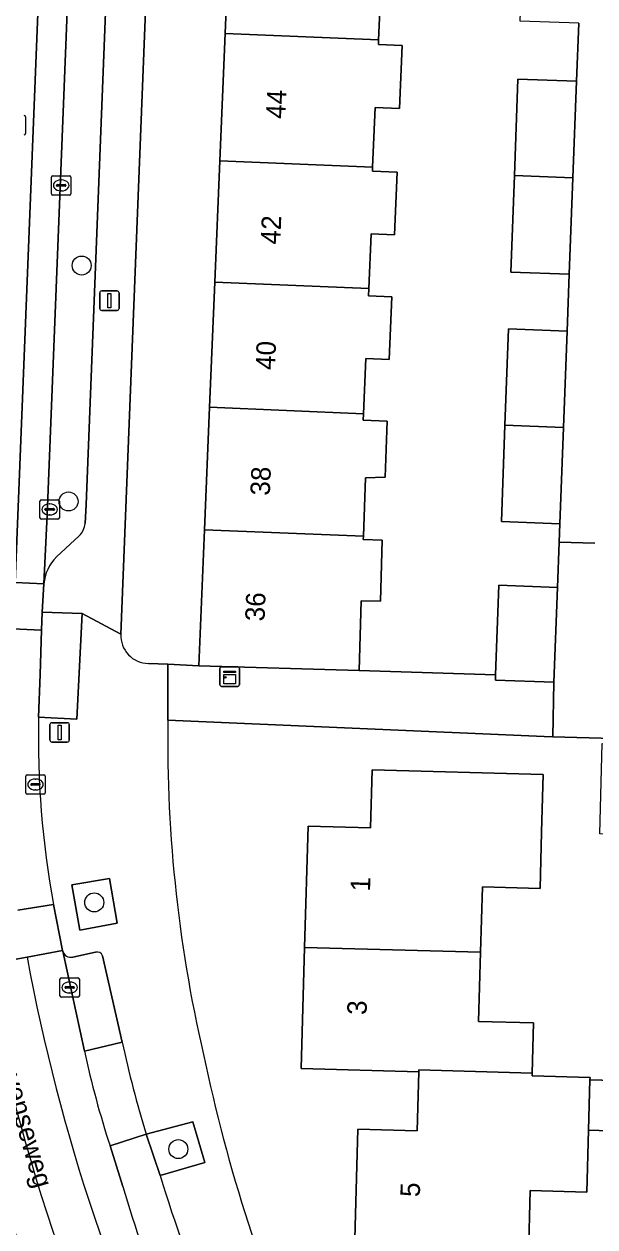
# Model space of a CAD drawing. Extents: x 161354 to 162026, y 386504 to 387460.
# Drawn here: x 161755.5 to 161784.9, y 387261.1 to 387323 of the extents above; entities that cross this region are included whole.
import ezdxf

# ---------------------------------------------------------------- set-up
doc = ezdxf.new("R2010")
doc.units = 0
for name, color, linetype in [('IMGEO_Boom', 7, 'Continuous'), ('IMGEO_Erf', 7, 'Continuous'), ('IMGEO_Groenvoorziening', 7, 'Continuous'), ('IMGEO_Kast', 7, 'Continuous'), ('IMGEO_Kolk', 7, 'Continuous'), ('IMGEO_Lichtmast', 7, 'Continuous'), ('IMGEO_Openbare_ruimte_label', 7, 'Continuous'), ('IMGEO_Pand', 7, 'Continuous'), ('IMGEO_Pand_nummerreeks', 7, 'Continuous'), ('IMGEO_Parkeervlak_open', 7, 'Continuous'), ('IMGEO_Rijbaan_lokaal_gesloten', 7, 'Continuous'), ('IMGEO_Rijbaan_lokaal_open', 7, 'Continuous'), ('IMGEO_Rioolput', 7, 'Continuous'), ('IMGEO_Voetpad_open', 7, 'Continuous')]:
    doc.layers.add(name, color=color, linetype=linetype)

msp = doc.modelspace()

# ---------------------------------------------------------------- linework, layer by layer
at = {"layer": 'IMGEO_Boom'}
for centre in [(161758.473, 387310.55), (161757.8, 387298.417), (161759.121, 387277.798), (161763.442, 387265.111)]:
    msp.add_circle(centre, 0.489, dxfattribs=at)
at = {"layer": 'IMGEO_Erf'}
for points in [[(161780.901, 387320.137), (161783.909, 387320.024), (161784.021, 387323.01), (161781.013, 387323.122), (161781.2, 387328.089), (161781.386, 387333.055), (161784.394, 387332.942), (161784.514, 387336.127), (161781.506, 387336.24), (161781.689, 387341.127), (161784.697, 387341.014), (161784.855, 387344.878), (161764.675, 387345.762)], [(161762.563, 387344.045), (161760.49, 387291.587)], [(161761.901, 387290.089), (161762.911, 387290.043), (161764.495, 387289.971), (161764.785, 387296.965), (161765.046, 387303.26), (161765.313, 387309.691), (161765.571, 387315.927), (161765.843, 387322.486), (161766.102, 387328.727)], [(161773.86, 387325.174), (161773.735, 387322.159), (161773.725, 387321.922), (161774.951, 387321.872), (161774.817, 387318.625), (161773.558, 387318.678), (161773.43, 387315.601), (161773.422, 387315.404), (161774.694, 387315.352), (161774.56, 387312.124), (161773.354, 387312.174), (161773.238, 387309.362), (161773.222, 387308.987), (161774.417, 387308.938), (161774.283, 387305.712), (161773.082, 387305.762), (161772.964, 387302.931), (161772.95, 387302.597), (161774.176, 387302.546), (161774.079, 387299.663), (161773.061, 387299.628), (161772.957, 387296.626), (161772.951, 387296.463), (161773.922, 387296.435), (161773.829, 387293.286), (161772.837, 387293.315), (161772.732, 387289.729), (161779.751, 387289.501), (161779.924, 387294.105), (161782.933, 387293.993), (161783.021, 387296.332), (161783.056, 387297.265), (161780.047, 387297.378), (161780.233, 387302.334), (161780.419, 387307.287), (161783.427, 387307.174), (161783.537, 387310.099), (161780.529, 387310.212), (161780.715, 387315.179), (161780.901, 387320.137)], [(161791.634, 387258.907), (161792.136, 387271.398), (161788.354, 387271.527), (161788.465, 387274.789), (161792.247, 387274.659), (161792.286, 387275.807), (161792.481, 387281.119), (161785.106, 387281.326), (161785.236, 387285.97), (161792.611, 387285.763), (161792.619, 387286.037), (161782.694, 387286.315), (161782.253, 387286.327), (161762.901, 387287.163)], [(161772.495, 387259.878), (161772.67, 387266.134), (161775.72, 387266.048), (161775.805, 387269.08), (161769.76, 387269.25), (161769.935, 387275.485), (161770.11, 387281.722), (161773.315, 387281.632), (161773.399, 387284.624), (161782.198, 387284.377), (161782.114, 387281.41), (161782.033, 387278.51), (161779.073, 387278.593), (161778.979, 387275.232), (161778.879, 387271.678), (161781.701, 387271.598), (161781.628, 387269.017), (161781.624, 387268.876), (161784.603, 387268.792), (161784.6, 387268.677), (161790.149, 387268.52)], [(161790.076, 387265.921), (161784.527, 387266.077), (161784.437, 387262.894), (161781.531, 387262.976), (161781.437, 387259.628)]]:
    msp.add_lwpolyline(points, dxfattribs=at)
for centre, radius, start, end in [((161761.917, 387291.518), 1.429, 177.21345, 269.36046), ((161835.305, 387286.191), 72.411, 179.23093, 193.38705), ((161842.074, 387285.79), 78.927, 191.96619, 204.96253)]:
    msp.add_arc(centre, radius, start, end, dxfattribs=at)
at = {"layer": 'IMGEO_Groenvoorziening'}
for points in [[(161758.372, 387276.373), (161760.306, 387276.732), (161759.909, 387279.035), (161757.962, 387278.707)], [(161761.795, 387265.874), (161762.505, 387263.757), (161764.799, 387264.416), (161764.18, 387266.514)]]:
    msp.add_lwpolyline(points, close=True, dxfattribs=at)
at = {"layer": 'IMGEO_Kast'}
for p, q in [((161765.578, 387288.983), (161765.578, 387289.824)), ((161765.578, 387289.824), (161765.578, 387288.983)), ((161765.653, 387289.908), (161766.494, 387289.908)), ((161766.494, 387289.908), (161765.653, 387289.908)), ((161766.578, 387289.833), (161766.578, 387288.992)), ((161766.578, 387288.992), (161766.578, 387289.833)), ((161766.503, 387288.908), (161765.662, 387288.908)), ((161765.662, 387288.908), (161766.503, 387288.908))]:
    msp.add_line(p, q, dxfattribs=at)
for points in [[(161765.773, 387289.698), (161766.373, 387289.698), (161766.373, 387289.613), (161765.773, 387289.613), (161765.773, 387289.698)], [(161765.773, 387289.523), (161766.373, 387289.523), (161766.373, 387289.034), (161765.773, 387289.034), (161765.773, 387289.523)]]:
    msp.add_lwpolyline(points, dxfattribs=at)
msp.add_circle((161765.857, 387289.372), 0.0377, dxfattribs=at)
for centre, start, end in [((161765.656, 387289.83), 92.4484, 184.28452), ((161765.656, 387289.83), 92.4484, 184.28452), ((161766.5, 387289.83), 2.4484, 94.28452), ((161766.5, 387289.83), 2.4484, 94.28452), ((161765.656, 387288.986), 182.4484, 274.28452), ((161765.656, 387288.986), 182.4484, 274.28452), ((161766.5, 387288.986), 272.4484, 4.28452), ((161766.5, 387288.986), 272.4484, 4.28452)]:
    msp.add_arc(centre, 0.0779, start, end, dxfattribs=at)
at = {"layer": 'IMGEO_Kolk'}
for p, q in [((161756.921, 387314.244), (161756.921, 387315.096)), ((161756.996, 387315.17), (161757.848, 387315.17)), ((161757.409, 387314.95), (161757.434, 387314.95)), ((161757.922, 387315.096), (161757.922, 387314.244)), ((161757.848, 387314.17), (161756.996, 387314.17)), ((161757.18, 387314.664), (161757.18, 387314.676)), ((161757.618, 387314.627), (161757.22, 387314.627)), ((161757.223, 387314.713), (161757.621, 387314.713)), ((161757.432, 387314.39), (161757.407, 387314.39)), ((161757.664, 387314.676), (161757.664, 387314.664)), ((161756.328, 387297.581), (161756.328, 387298.433)), ((161756.403, 387298.507), (161757.255, 387298.507)), ((161756.63, 387298.05), (161757.028, 387298.05)), ((161756.816, 387298.287), (161756.841, 387298.287)), ((161757.329, 387298.433), (161757.329, 387297.581)), ((161757.255, 387297.507), (161756.403, 387297.507)), ((161756.587, 387298.001), (161756.587, 387298.013)), ((161757.025, 387297.964), (161756.627, 387297.964)), ((161756.839, 387297.727), (161756.814, 387297.727)), ((161757.071, 387298.013), (161757.071, 387298.001)), ((161755.6, 387283.437), (161755.6, 387284.289)), ((161755.675, 387284.363), (161756.527, 387284.363)), ((161755.859, 387283.857), (161755.859, 387283.869)), ((161756.297, 387283.82), (161755.899, 387283.82)), ((161755.902, 387283.906), (161756.3, 387283.906)), ((161756.088, 387284.143), (161756.113, 387284.143)), ((161756.343, 387283.869), (161756.343, 387283.857)), ((161756.601, 387284.289), (161756.601, 387283.437)), ((161756.527, 387283.363), (161755.675, 387283.363)), ((161756.111, 387283.583), (161756.086, 387283.583)), ((161757.432, 387273.923), (161758.284, 387273.923)), ((161757.357, 387272.997), (161757.357, 387273.849)), ((161757.616, 387273.417), (161757.616, 387273.429)), ((161758.054, 387273.38), (161757.656, 387273.38)), ((161757.659, 387273.466), (161758.057, 387273.466)), ((161757.845, 387273.703), (161757.87, 387273.703)), ((161758.1, 387273.429), (161758.1, 387273.417)), ((161758.358, 387273.849), (161758.358, 387272.997)), ((161758.284, 387272.923), (161757.432, 387272.923)), ((161757.868, 387273.143), (161757.843, 387273.143))]:
    msp.add_line(p, q, dxfattribs=at)
for points in [[(161756.921, 387314.244), (161756.921, 387315.096)], [(161756.996, 387315.17), (161757.848, 387315.17)], [(161757.922, 387315.096), (161757.922, 387314.244)], [(161757.848, 387314.17), (161756.996, 387314.17)], [(161756.328, 387297.581), (161756.328, 387298.433)], [(161756.403, 387298.507), (161757.255, 387298.507)], [(161757.329, 387298.433), (161757.329, 387297.581)], [(161757.255, 387297.507), (161756.403, 387297.507)], [(161755.6, 387283.437), (161755.6, 387284.289)], [(161755.675, 387284.363), (161756.527, 387284.363)], [(161756.601, 387284.289), (161756.601, 387283.437)], [(161756.527, 387283.363), (161755.675, 387283.363)], [(161757.432, 387273.923), (161758.284, 387273.923)], [(161757.357, 387272.997), (161757.357, 387273.849)], [(161758.358, 387273.849), (161758.358, 387272.997)], [(161758.284, 387272.923), (161757.432, 387272.923)]]:
    msp.add_lwpolyline(points, dxfattribs=at)
for centre, radius, start, end in [((161756.998, 387315.094), 0.0765, 91.55205, 178.44795), ((161756.998, 387315.094), 0.0765, 91.55205, 178.44795), ((161757.846, 387315.094), 0.0765, 1.55205, 88.44795), ((161757.846, 387315.094), 0.0765, 1.55205, 88.44795), ((161756.998, 387314.246), 0.0765, 181.55205, 268.44795), ((161756.998, 387314.246), 0.0765, 181.55205, 268.44795), ((161757.22, 387314.673), 0.0403, 85.87752, 175.75265), ((161757.217, 387314.663), 0.0366, 178.93798, 274.71019), ((161757.621, 387314.67), 0.043, 264.86636, 352.45326), ((161757.625, 387314.675), 0.0386, 1.73085, 96.63898), ((161757.846, 387314.246), 0.0765, 271.55205, 358.44795), ((161757.846, 387314.246), 0.0765, 271.55205, 358.44795), ((161756.405, 387298.431), 0.0765, 91.55205, 178.44795), ((161756.405, 387298.431), 0.0765, 91.55205, 178.44795), ((161756.627, 387298.01), 0.0403, 85.87752, 175.75265), ((161757.032, 387298.012), 0.0386, 1.73085, 96.63898), ((161757.253, 387298.431), 0.0765, 1.55205, 88.44795), ((161757.253, 387298.431), 0.0765, 1.55205, 88.44795), ((161756.405, 387297.583), 0.0765, 181.55205, 268.44795), ((161756.405, 387297.583), 0.0765, 181.55205, 268.44795), ((161756.624, 387298), 0.0366, 178.93798, 274.71019), ((161757.028, 387298.007), 0.043, 264.86636, 352.45326), ((161757.253, 387297.583), 0.0765, 271.55205, 358.44795), ((161757.253, 387297.583), 0.0765, 271.55205, 358.44795), ((161755.677, 387284.287), 0.0765, 91.55205, 178.44795), ((161755.677, 387284.287), 0.0765, 91.55205, 178.44795), ((161755.899, 387283.866), 0.0403, 85.87752, 175.75265), ((161755.896, 387283.856), 0.0366, 178.93798, 274.71019), ((161756.3, 387283.863), 0.043, 264.86636, 352.45326), ((161756.304, 387283.868), 0.0386, 1.73085, 96.63898), ((161756.525, 387284.287), 0.0765, 1.55205, 88.44795), ((161756.525, 387284.287), 0.0765, 1.55205, 88.44795), ((161755.677, 387283.439), 0.0765, 181.55205, 268.44795), ((161755.677, 387283.439), 0.0765, 181.55205, 268.44795), ((161756.525, 387283.439), 0.0765, 271.55205, 358.44795), ((161756.525, 387283.439), 0.0765, 271.55205, 358.44795), ((161757.434, 387273.847), 0.0765, 91.55205, 178.44795), ((161757.434, 387273.847), 0.0765, 91.55205, 178.44795), ((161758.282, 387273.847), 0.0765, 1.55205, 88.44795), ((161758.282, 387273.847), 0.0765, 1.55205, 88.44795), ((161757.656, 387273.426), 0.0403, 85.87752, 175.75265), ((161757.653, 387273.416), 0.0366, 178.93798, 274.71019), ((161758.057, 387273.423), 0.043, 264.86636, 352.45326), ((161758.061, 387273.428), 0.0386, 1.73085, 96.63898), ((161757.434, 387272.999), 0.0765, 181.55205, 268.44795), ((161757.434, 387272.999), 0.0765, 181.55205, 268.44795), ((161758.282, 387272.999), 0.0765, 271.55205, 358.44795), ((161758.282, 387272.999), 0.0765, 271.55205, 358.44795)]:
    msp.add_arc(centre, radius, start, end, dxfattribs=at)
for centre, major_axis, ratio, start_param, end_param in [((161757.408, 387314.67), (-0.387, 0.002), 0.722429, 4.712389, 7.853982), ((161757.433, 387314.67), (-0.39, 0.002), 0.717154, 1.570796, 4.712389), ((161756.815, 387298.007), (-0.387, 0.002), 0.722429, 4.712389, 7.853982), ((161756.84, 387298.007), (-0.39, 0.002), 0.717154, 1.570796, 4.712389), ((161756.087, 387283.863), (-0.387, 0.002), 0.722429, 4.712389, 7.853982), ((161756.112, 387283.863), (-0.39, 0.002), 0.717154, 1.570796, 4.712389), ((161757.844, 387273.423), (-0.387, 0.002), 0.722429, 4.712389, 7.853982), ((161757.869, 387273.423), (-0.39, 0.002), 0.717154, 1.570796, 4.712389)]:
    msp.add_ellipse(centre, major_axis=major_axis, ratio=ratio, start_param=start_param, end_param=end_param, dxfattribs=at)
at = {"layer": 'IMGEO_Lichtmast'}
for p, q in [((161759.503, 387309.241), (161760.293, 387309.241)), ((161760.293, 387309.241), (161759.503, 387309.241)), ((161759.403, 387308.341), (161759.403, 387309.141)), ((161759.403, 387309.141), (161759.403, 387308.341)), ((161760.393, 387309.141), (161760.393, 387308.341)), ((161760.393, 387308.341), (161760.393, 387309.141)), ((161760.293, 387308.241), (161759.503, 387308.241)), ((161759.503, 387308.241), (161760.293, 387308.241)), ((161756.845, 387286.14), (161756.845, 387286.94)), ((161756.845, 387286.94), (161756.845, 387286.14)), ((161756.945, 387287.04), (161757.735, 387287.04)), ((161757.735, 387287.04), (161756.945, 387287.04)), ((161757.835, 387286.94), (161757.835, 387286.14)), ((161757.835, 387286.14), (161757.835, 387286.94)), ((161757.735, 387286.04), (161756.945, 387286.04)), ((161756.945, 387286.04), (161757.735, 387286.04))]:
    msp.add_line(p, q, dxfattribs=at)
for points in [[(161759.823, 387309.116), (161759.973, 387309.116), (161759.973, 387308.366), (161759.823, 387308.366), (161759.823, 387309.116)], [(161757.265, 387286.915), (161757.415, 387286.915), (161757.415, 387286.165), (161757.265, 387286.165), (161757.265, 387286.915)]]:
    msp.add_lwpolyline(points, dxfattribs=at)
for centre, start, end in [((161759.503, 387309.141), 90, 180), ((161759.503, 387309.141), 90, 180), ((161760.293, 387309.141), 0, 90), ((161760.293, 387309.141), 360, 90), ((161759.503, 387308.341), 180, 270), ((161759.503, 387308.341), 180, 270), ((161760.293, 387308.341), 270, 0), ((161760.293, 387308.341), 270, 0), ((161756.945, 387286.94), 90, 180), ((161756.945, 387286.94), 90, 180), ((161757.735, 387286.94), 0, 90), ((161757.735, 387286.94), 360, 90), ((161756.945, 387286.14), 180, 270), ((161756.945, 387286.14), 180, 270), ((161757.735, 387286.14), 270, 0), ((161757.735, 387286.14), 270, 0)]:
    msp.add_arc(centre, 0.1, start, end, dxfattribs=at)
at = {"layer": 'IMGEO_Pand'}
for points in [[(161775.262, 387328.347), (161773.988, 387328.4), (161766.102, 387328.727), (161765.843, 387322.486), (161773.735, 387322.159), (161773.86, 387325.174), (161775.128, 387325.121)], [(161773.43, 387315.601), (161773.558, 387318.678), (161774.817, 387318.625), (161774.951, 387321.872), (161773.725, 387321.922), (161773.735, 387322.159), (161765.843, 387322.486), (161765.571, 387315.927)], [(161783.909, 387320.024), (161780.901, 387320.137), (161780.715, 387315.179), (161783.724, 387315.066)], [(161765.571, 387315.927), (161765.313, 387309.691), (161773.238, 387309.362), (161773.354, 387312.174), (161774.56, 387312.124), (161774.694, 387315.352), (161773.422, 387315.404), (161773.43, 387315.601)], [(161783.724, 387315.066), (161780.715, 387315.179), (161780.529, 387310.212), (161783.537, 387310.099)], [(161765.313, 387309.691), (161765.046, 387303.26), (161772.964, 387302.931), (161773.082, 387305.762), (161774.283, 387305.712), (161774.417, 387308.938), (161773.222, 387308.987), (161773.238, 387309.362)], [(161783.427, 387307.174), (161780.419, 387307.287), (161780.233, 387302.334), (161783.242, 387302.221)], [(161772.957, 387296.626), (161773.061, 387299.628), (161774.079, 387299.663), (161774.176, 387302.546), (161772.95, 387302.597), (161772.964, 387302.931), (161765.046, 387303.26), (161764.785, 387296.965)], [(161783.242, 387302.221), (161780.233, 387302.334), (161780.047, 387297.378), (161783.056, 387297.265)], [(161772.732, 387289.729), (161772.837, 387293.315), (161773.829, 387293.286), (161773.922, 387296.435), (161772.951, 387296.463), (161772.957, 387296.626), (161764.785, 387296.965), (161764.495, 387289.971)], [(161782.933, 387293.993), (161779.924, 387294.105), (161779.751, 387289.501), (161779.741, 387289.231), (161782.75, 387289.119)], [(161782.198, 387284.377), (161773.399, 387284.624), (161773.315, 387281.632), (161770.11, 387281.722), (161769.935, 387275.485), (161778.979, 387275.232), (161779.073, 387278.593), (161782.033, 387278.51), (161782.114, 387281.41)], [(161781.628, 387269.017), (161781.701, 387271.598), (161778.879, 387271.678), (161778.979, 387275.232), (161769.935, 387275.485), (161769.76, 387269.25), (161775.805, 387269.08), (161775.808, 387269.18)], [(161784.527, 387266.077), (161784.6, 387268.677), (161784.603, 387268.792), (161781.624, 387268.876), (161781.628, 387269.017), (161775.808, 387269.18), (161775.805, 387269.08), (161775.72, 387266.048), (161772.67, 387266.134), (161772.495, 387259.878), (161781.437, 387259.628), (161781.531, 387262.976), (161784.437, 387262.894)], [(161784.6, 387268.677), (161784.527, 387266.077), (161790.076, 387265.921), (161790.149, 387268.52)]]:
    msp.add_lwpolyline(points, close=True, dxfattribs=at)
at = {"layer": 'IMGEO_Parkeervlak_open'}
for points in [[(161760.709, 387398.691), (161756.697, 387297.734), (161756.533, 387294.175)], [(161758.651, 387297.287), (161758.699, 387298.261), (161760.443, 387342.344), (161760.657, 387346.133)], [(161784.021, 387323.01), (161783.909, 387320.024), (161783.724, 387315.066), (161783.537, 387310.099), (161783.427, 387307.174), (161783.242, 387302.221), (161783.056, 387297.265), (161783.021, 387296.332), (161784.856, 387296.275)], [(161757.172, 387295.563), (161758.345, 387296.643)], [(161757.501, 387275.292), (161758.613, 387270.146), (161760.55, 387270.619), (161759.545, 387275.046)], [(161759.191, 387275.238), (161758.012, 387274.985)], [(161762.505, 387263.757), (161761.795, 387265.874), (161759.931, 387265.273), (161760.582, 387263.193)]]:
    msp.add_lwpolyline(points, dxfattribs=at)
msp.add_lwpolyline([(161758.491, 387292.654), (161756.445, 387292.726), (161756.416, 387291.791), (161756.336, 387289.523), (161756.263, 387287.324), (161758.217, 387287.229)], close=True, dxfattribs=at)
for centre, radius, start, end in [((161757.544, 387297.418), 1.115, 315.9414, 353.22865), ((161758.754, 387293.994), 2.228, 135.22537, 175.33435), ((161757.924, 387275.417), 0.441, 196.46476, 281.54179), ((161759.267, 387274.957), 0.292, 17.8436, 105.20799), ((161834.675, 387285.617), 75.408, 196.85136, 202.82325), ((161827.32, 387282.978), 69.609, 196.5132, 207.44116)]:
    msp.add_arc(centre, radius, start, end, dxfattribs=at)
at = {"layer": 'IMGEO_Rijbaan_lokaal_gesloten'}
for points in [[(161755.377, 387415.892), (161750.721, 387299.346), (161750.468, 387294.47), (161755.059, 387294.244), (161759.334, 387401.873), (161760.833, 387401.83), (161760.874, 387402.878)], [(161756.263, 387287.324), (161756.336, 387289.523), (161756.416, 387291.791), (161754.547, 387291.877)], [(161755.191, 387277.395), (161757.03, 387277.697)], [(161758.613, 387270.146), (161757.501, 387275.292), (161757.494, 387275.323), (161755.668, 387274.977)], [(161760.582, 387263.193), (161759.931, 387265.273)]]:
    msp.add_lwpolyline(points, dxfattribs=at)
msp.add_lwpolyline([(161760.709, 387398.691), (161760.833, 387401.83), (161759.334, 387401.873), (161755.059, 387294.244), (161756.533, 387294.175), (161756.697, 387297.734)], close=True, dxfattribs=at)
for centre, radius, start, end in [((161802.245, 387286.143), 45.997, 178.52922, 190.58125), ((161850.191, 387292.243), 98.326, 190.3403, 207.88639), ((161851.77, 387292.719), 97.726, 190.45972, 206.65628), ((161857.223, 387294.692), 107.635, 191.58046, 207.11765), ((161808.815, 387281.109), 51.385, 192.31917, 197.95017), ((161827.32, 387282.978), 69.609, 196.5132, 207.44116)]:
    msp.add_arc(centre, radius, start, end, dxfattribs=at)
at = {"layer": 'IMGEO_Rijbaan_lokaal_open'}
for points in [[(161754.547, 387291.877), (161756.416, 387291.791), (161756.445, 387292.726), (161756.533, 387294.175), (161755.059, 387294.244), (161750.468, 387294.47), (161750.433, 387292.127), (161748.889, 387292.154), (161748.88, 387291.963)], [(161751.054, 387276.637), (161751.355, 387275.338), (161751.554, 387274.278), (161753.462, 387274.594), (161755.668, 387274.977), (161757.494, 387275.323), (161757.03, 387277.697), (161755.191, 387277.395)], [(161755.668, 387274.977), (161753.462, 387274.594)], [(161760.55, 387270.619), (161758.613, 387270.146)], [(161759.931, 387265.273), (161761.795, 387265.874)]]:
    msp.add_lwpolyline(points, dxfattribs=at)
for centre, radius, start, end in [((161850.191, 387292.243), 98.326, 190.3403, 207.88639), ((161851.77, 387292.719), 97.726, 190.45972, 206.65628), ((161818.294, 387283.234), 59.106, 192.3236, 197.0803), ((161808.815, 387281.109), 51.385, 192.31917, 197.95017)]:
    msp.add_arc(centre, radius, start, end, dxfattribs=at)
at = {"layer": 'IMGEO_Rioolput'}
msp.add_line((161755.587, 387318.193), (161755.587, 387317.341), dxfattribs=at)
msp.add_lwpolyline([(161755.587, 387318.193), (161755.587, 387317.341)], dxfattribs=at)
for centre, start, end in [((161755.511, 387318.191), 1.55205, 88.44795), ((161755.511, 387318.191), 1.55205, 88.44795), ((161755.511, 387317.343), 271.55205, 358.44795), ((161755.511, 387317.343), 271.55205, 358.44795)]:
    msp.add_arc(centre, 0.0765, start, end, dxfattribs=at)
at = {"layer": 'IMGEO_Voetpad_open'}
for points in [[(161762.563, 387395.219), (161760.657, 387346.133), (161761.145, 387346.108), (161760.997, 387342.33), (161760.443, 387342.344), (161758.699, 387298.261), (161758.651, 387297.287)], [(161756.533, 387294.175), (161756.445, 387292.726), (161758.491, 387292.654), (161760.49, 387291.587), (161762.563, 387344.045), (161762.824, 387350.546), (161764.007, 387379.868)], [(161758.345, 387296.643), (161757.172, 387295.563)], [(161784.856, 387296.275), (161783.021, 387296.332), (161782.933, 387293.993), (161782.75, 387289.119), (161782.694, 387286.315), (161792.619, 387286.037)], [(161760.49, 387291.587), (161758.491, 387292.654), (161758.217, 387287.229), (161756.263, 387287.324)], [(161762.901, 387287.163), (161762.911, 387290.043), (161761.901, 387290.089)], [(161757.03, 387277.697), (161757.494, 387275.323), (161757.501, 387275.292)], [(161758.012, 387274.985), (161759.191, 387275.238)], [(161759.545, 387275.046), (161760.55, 387270.619)], [(161761.795, 387265.874), (161764.18, 387266.514), (161764.799, 387264.416), (161762.505, 387263.757)]]:
    msp.add_lwpolyline(points, dxfattribs=at)
for points in [[(161782.75, 387289.119), (161779.741, 387289.231), (161779.751, 387289.501), (161772.732, 387289.729), (161764.495, 387289.971), (161762.911, 387290.043), (161762.901, 387287.163), (161782.253, 387286.327), (161782.694, 387286.315)], [(161758.372, 387276.373), (161757.962, 387278.707), (161759.909, 387279.035), (161760.306, 387276.732)]]:
    msp.add_lwpolyline(points, close=True, dxfattribs=at)
for centre, radius, start, end in [((161757.544, 387297.418), 1.115, 315.9414, 353.22865), ((161758.754, 387293.994), 2.228, 135.22537, 175.33435), ((161761.917, 387291.518), 1.429, 177.21345, 269.36046), ((161802.245, 387286.143), 45.997, 178.52922, 190.58125), ((161835.305, 387286.191), 72.411, 179.23093, 193.38705), ((161757.924, 387275.417), 0.441, 196.46476, 281.54179), ((161759.267, 387274.957), 0.292, 17.8436, 105.20799), ((161857.223, 387294.692), 107.635, 191.58046, 207.11765), ((161818.294, 387283.234), 59.106, 192.3236, 197.0803), ((161842.074, 387285.79), 78.927, 191.96619, 204.96253), ((161834.675, 387285.617), 75.408, 196.85136, 202.82325)]:
    msp.add_arc(centre, radius, start, end, dxfattribs=at)

# ---------------------------------------------------------------- texts
at = {"layer": 'IMGEO_Openbare_ruimte_label'}
msp.add_text('Vlokhovenseweg', height=1, rotation=286.1342, dxfattribs=at).set_placement((161753.254, 387272.753))
at = {"layer": 'IMGEO_Pand_nummerreeks'}
for s, rotation, p in [('44', 87.62549, (161768.943, 387318.08)), ('42', 87.62549, (161768.675, 387311.617)), ('40', 87.62549, (161768.408, 387305.163)), ('38', 87.62549, (161768.14, 387298.703)), ('36', 87.62549, (161767.871, 387292.24)), ('1', 88.3902, (161773.295, 387278.351)), ('3', 88.39254, (161773.118, 387272.001)), ('5', 88.39593, (161775.852, 387262.638))]:
    msp.add_text(s, height=1, rotation=rotation, dxfattribs=at).set_placement(p)

doc.saveas('drawing.dxf')
